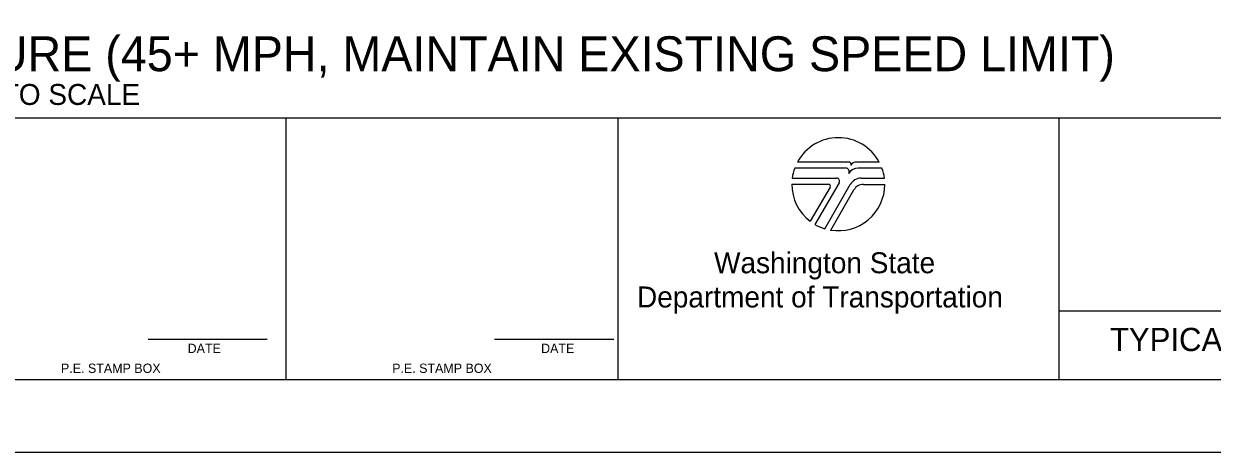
# Model space of a CAD drawing. Extents: x 99958 to 100176, y 99935 to 100011.
# Drawn here: x 100067.76 to 100072.86, y 99969.69 to 99971.53 of the extents above; entities that cross this region are included whole.
import ezdxf

# ---------------------------------------------------------------- set-up
doc = ezdxf.new("R2010")
doc.units = 0
for name, color, linetype in [('SH_DE_DetailHeading1Text', 7, 'Continuous'), ('SH_GI_PlotLimits', 7, 'Continuous'), ('SH_GI_SheetBorder', 7, 'Continuous'), ('SH_GI_SheetTextInCells', 7, 'Continuous'), ('SH_GI_TitleBlockText', 7, 'Continuous'), ('SH_GI_WSDOTLogo', 7, 'Continuous')]:
    doc.layers.add(name, color=color, linetype=linetype)

msp = doc.modelspace()

# ---------------------------------------------------------------- linework, layer by layer
at = {"layer": 'SH_GI_PlotLimits'}
msp.add_lwpolyline([(100059.0625, 99969.6875), (100076.0625, 99969.6875), (100076.0625, 99980.6875), (100059.0625, 99980.6875)], close=True, dxfattribs=at)
at = {"layer": 'SH_GI_SheetBorder'}
for p, q in [((100060, 99971.1259), (100075.75, 99971.1259)), ((100068.8828, 99970), (100068.8828, 99971.1259)), ((100070.3089, 99971.1259), (100070.3089, 99970)), ((100072.2055, 99971.1259), (100072.2055, 99970)), ((100072.2055, 99970.2955), (100075.2079, 99970.2955)), ((100068.2903, 99970.1733), (100068.802, 99970.1733)), ((100069.7797, 99970.1733), (100070.2914, 99970.1733)), ((100060, 99970), (100075.75, 99970))]:
    msp.add_line(p, q, dxfattribs=at)
at = {"layer": 'SH_GI_WSDOTLogo'}
for p, q in [((100071.2894, 99970.9094), (100071.0697, 99970.9094)), ((100071.303, 99970.9354), (100071.0815, 99970.9354)), ((100071.433, 99970.9354), (100071.3351, 99970.9354)), ((100071.343, 99970.9094), (100071.3429, 99970.9094)), ((100071.4448, 99970.9094), (100071.343, 99970.9094)), ((100071.0572, 99970.84), (100071.2148, 99970.84)), ((100071.059, 99970.8661), (100071.2496, 99970.8661)), ((100071.261, 99970.8464), (100071.1567, 99970.6672)), ((100071.1989, 99970.6487), (100071.3089, 99970.839)), ((100071.3558, 99970.8661), (100071.4555, 99970.8661)), ((100071.3655, 99970.8394), (100071.4572, 99970.8394)), ((100071.222, 99970.8277), (100071.1364, 99970.6807)), ((100071.2244, 99970.6428), (100071.3242, 99970.8156))]:
    msp.add_line(p, q, dxfattribs=at)
for centre, radius, start, end in [((100071.2572, 99970.84), 0.2, 28.4787, 151.532), ((100071.2572, 99970.84), 0.2, 159.696, 172.5057), ((100071.2894, 99970.8946), 0.0148, 327.8418, 89.9985), ((100071.3429, 99970.861), 0.0484, 89.9953, 147.8238), ((100071.303, 99970.9263), 0.00903, 329.8742, 90.0033), ((100071.3352, 99970.9066), 0.0287, 90.0072, 148.1676), ((100071.2572, 99970.84), 0.2, 7.4943, 20.2941), ((100071.2572, 99970.84), 0.2, 179.9986, 232.8433), ((100071.2149, 99970.8318), 0.0082, 329.7436, 90), ((100071.2572, 99970.84), 0.2, 260.5455, 359.8086), ((100071.2497, 99970.853), 0.0131, 329.7683, 90), ((100071.3558, 99970.8119), 0.0542, 90, 149.9974), ((100071.3654, 99970.7918), 0.0476, 90, 150.0543), ((100071.2572, 99970.84), 0.2, 239.7929, 253.0448)]:
    msp.add_arc(centre, radius, start, end, dxfattribs=at)

# ---------------------------------------------------------------- texts
at = {"layer": 'SH_DE_DetailHeading1Text'}
for s, height, p in [('MULTILANE HIGHWAYS: SINGLE RIGHT LANE CLOSURE (45+ MPH, MAINTAIN EXISTING SPEED LIMIT)', 0.15, (100062.6439, 99971.3259)), ('NOT TO SCALE', 0.09, (100067.3727, 99971.1809))]:
    msp.add_text(s, height=height, rotation=360, dxfattribs=at).set_placement(p)
at = {"layer": 'SH_GI_SheetTextInCells'}
for s, height, p in [('Washington State', 0.090072, (100070.7229, 99970.4571)), ('Department of Transportation', 0.090072, (100070.3916, 99970.3101)), ('DATE', 0.04003, (100068.4597, 99970.1141)), ('DATE', 0.04003, (100069.9794, 99970.1141)), ('P.E. STAMP BOX', 0.040032, (100067.915, 99970.0286)), ('P.E. STAMP BOX', 0.040032, (100069.339, 99970.0286))]:
    msp.add_text(s, height=height, dxfattribs=at).set_placement(p)
at = {"layer": 'SH_GI_TitleBlockText'}
msp.add_text('TYPICAL TRAFFIC CONTROL PLANS', height=0.1, dxfattribs=at).set_placement((100072.4251, 99970.1224))

doc.saveas('drawing.dxf')
